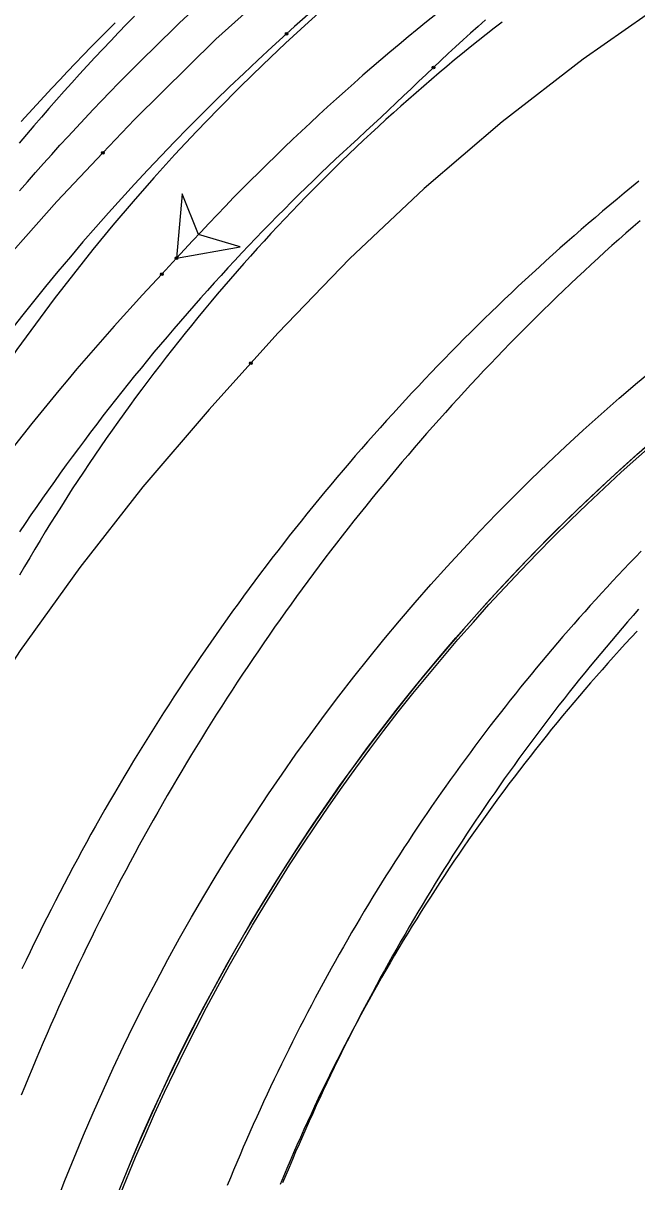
# Model space of a CAD drawing. Extents: x -14 to 1565148, y -25 to 642856.
# Drawn here: x 1564776 to 1564794.96, y 636507.79 to 636543.56 of the extents above; entities that cross this region are included whole.
import ezdxf

# ---------------------------------------------------------------- set-up
doc = ezdxf.new("R2010")
doc.units = 0
for name, color, linetype in [('GE_P_Alignment_100_Stations', 7, 'Continuous'), ('GE_P_Driveway_CL', 7, 'Continuous'), ('GE_X_Alignment', 7, 'Continuous'), ('PV_P_EOP', 7, 'Continuous'), ('TR_Turning_Path28', 7, 'Continuous'), ('TR_Turning_Path28 - Copy-1', 7, 'Continuous')]:
    doc.layers.add(name, color=color, linetype=linetype)

msp = doc.modelspace()

# ---------------------------------------------------------------- linework, layer by layer
at = {"layer": 'GE_P_Alignment_100_Stations'}
for points in [[(1564798.334, 636554.705), (1564796.17, 636553.527), (1564793.132, 636551.714), (1564790.184, 636549.757), (1564787.334, 636547.661), (1564784.587, 636545.431), (1564781.951, 636543.071), (1564779.431, 636540.586), (1564778.457, 636539.559)], [(1564800.497, 636547.068), (1564798.568, 636545.954), (1564795.889, 636544.265), (1564793.295, 636542.449), (1564790.791, 636540.511), (1564788.383, 636538.454), (1564786.077, 636536.284), (1564783.878, 636534.005), (1564783.029, 636533.065)], [(1564775.88, 636538.383), (1564776.127, 636538.667), (1564776.376, 636538.949), (1564776.627, 636539.231), (1564776.878, 636539.511), (1564777.132, 636539.79), (1564777.386, 636540.067), (1564777.642, 636540.344), (1564777.899, 636540.619), (1564778.158, 636540.893), (1564778.418, 636541.165), (1564778.68, 636541.437), (1564778.943, 636541.707), (1564779.207, 636541.975), (1564779.473, 636542.243), (1564779.74, 636542.508), (1564780.008, 636542.773), (1564780.278, 636543.036), (1564780.549, 636543.298), (1564780.821, 636543.559), (1564781.095, 636543.818)], [(1564778.458, 636539.56), (1564777.033, 636538.052), (1564774.712, 636535.446), (1564772.505, 636532.742), (1564770.416, 636529.946), (1564768.451, 636527.062), (1564766.612, 636524.095), (1564764.902, 636521.052), (1564763.325, 636517.938), (1564761.885, 636514.759)], [(1564780.736, 636536.304), (1564782.705, 636536.655), (1564781.41, 636537.042), (1564780.906, 636538.296), (1564780.736, 636536.304)], [(1564780.736, 636536.304), (1564780.512, 636536.057), (1564780.284, 636535.813)], [(1564783.028, 636533.064), (1564781.74, 636531.64), (1564779.689, 636529.243), (1564777.744, 636526.759), (1564775.908, 636524.193), (1564774.185, 636521.551), (1564772.578, 636518.837), (1564771.089, 636516.056), (1564769.722, 636513.213), (1564768.479, 636510.314)], [(1564794.962, 636524.795), (1564794.78, 636524.598), (1564794.598, 636524.401), (1564794.418, 636524.202), (1564794.238, 636524.003), (1564794.059, 636523.803), (1564793.881, 636523.603), (1564793.705, 636523.401), (1564793.529, 636523.199), (1564793.354, 636522.996), (1564793.18, 636522.792), (1564793.007, 636522.588), (1564792.835, 636522.383), (1564792.664, 636522.176), (1564792.493, 636521.97), (1564792.324, 636521.762), (1564792.156, 636521.554), (1564791.989, 636521.345), (1564791.822, 636521.135), (1564791.657, 636520.925), (1564791.493, 636520.713), (1564791.33, 636520.501), (1564791.167, 636520.289), (1564791.006, 636520.075), (1564790.846, 636519.861), (1564790.687, 636519.646), (1564790.528, 636519.431), (1564790.371, 636519.215), (1564790.215, 636518.998), (1564790.06, 636518.78), (1564789.907, 636518.564), (1564789.755, 636518.346), (1564789.604, 636518.129), (1564789.455, 636517.91), (1564789.306, 636517.691), (1564789.158, 636517.472), (1564789.012, 636517.251), (1564788.866, 636517.03), (1564788.722, 636516.809), (1564788.578, 636516.586), (1564788.436, 636516.364), (1564788.294, 636516.14), (1564788.154, 636515.916), (1564788.015, 636515.691), (1564787.877, 636515.466), (1564787.74, 636515.24), (1564787.604, 636515.013), (1564787.469, 636514.786), (1564787.335, 636514.558), (1564787.202, 636514.33), (1564787.07, 636514.101), (1564786.94, 636513.871), (1564786.81, 636513.641), (1564786.682, 636513.411), (1564786.555, 636513.179), (1564786.428, 636512.948), (1564786.303, 636512.715), (1564786.179, 636512.482), (1564786.057, 636512.249), (1564785.935, 636512.015), (1564785.814, 636511.78), (1564785.695, 636511.545), (1564785.576, 636511.31), (1564785.459, 636511.074), (1564785.343, 636510.837), (1564785.228, 636510.6), (1564785.114, 636510.362), (1564785.001, 636510.124), (1564784.89, 636509.885), (1564784.78, 636509.646), (1564784.67, 636509.406), (1564784.562, 636509.166), (1564784.455, 636508.926), (1564784.349, 636508.684), (1564784.245, 636508.443), (1564784.141, 636508.201), (1564784.039, 636507.958), (1564783.938, 636507.715)]]:
    msp.add_lwpolyline(points, dxfattribs=at)
msp.add_lwpolyline([(1564780.736, 636536.304), (1564782.705, 636536.655), (1564781.41, 636537.042), (1564780.906, 636538.296)], close=True, dxfattribs=at)
for centre in [(1564778.457, 636539.559), (1564778.458, 636539.56), (1564780.736, 636536.304), (1564780.736, 636536.304), (1564780.284, 636535.813), (1564780.284, 636535.813), (1564783.028, 636533.064), (1564783.029, 636533.065)]:
    msp.add_circle(centre, 0.0417, dxfattribs=at)
for centre, radius, start, end in [((1564832.341, 636489.435), 69.712, 118.46655, 137.75402), ((1564836.199, 636482.996), 76.916, 136.63219, 157.42198)]:
    msp.add_arc(centre, radius, start, end, dxfattribs=at)
at = {"layer": 'GE_P_Driveway_CL'}
msp.add_arc((1564834.986, 636485.101), 60.333, 360, 269.30622, dxfattribs=at)
msp.add_arc((1564834.986, 636485.101), 60.333, 360, 269.30622, dxfattribs=at)
at = {"layer": 'GE_X_Alignment'}
msp.add_circle((1564834.986, 636485.101), 60.25, dxfattribs=at)
at = {"layer": 'PV_P_EOP'}
for radius in [62, 60.333, 60.25]:
    msp.add_circle((1564834.986, 636485.101), radius, dxfattribs=at)
at = {"layer": 'TR_Turning_Path28'}
for points in [[(1564786.849, 636545.699), (1564786.603, 636545.474), (1564786.357, 636545.249), (1564786.111, 636545.024), (1564785.865, 636544.799), (1564785.619, 636544.574), (1564785.373, 636544.35), (1564785.126, 636544.126), (1564784.879, 636543.902), (1564784.631, 636543.678), (1564784.384, 636543.455), (1564784.136, 636543.232)], [(1564778.842, 636543.574), (1564778.594, 636543.326), (1564778.346, 636543.076), (1564778.1, 636542.826), (1564777.855, 636542.574), (1564777.611, 636542.322), (1564777.369, 636542.068), (1564777.127, 636541.813), (1564776.887, 636541.557), (1564776.648, 636541.299), (1564776.41, 636541.041), (1564776.173, 636540.782), (1564775.938, 636540.521)], [(1564790.284, 636543.665), (1564790.051, 636543.459), (1564789.818, 636543.251), (1564789.587, 636543.042), (1564789.357, 636542.832), (1564789.128, 636542.62), (1564788.901, 636542.407), (1564788.675, 636542.193)], [(1564788.673, 636542.191), (1564788.445, 636541.974), (1564788.214, 636541.755), (1564787.983, 636541.535), (1564787.751, 636541.316), (1564787.518, 636541.098), (1564787.285, 636540.879), (1564787.052, 636540.66), (1564786.817, 636540.442), (1564786.582, 636540.223), (1564786.347, 636540.005), (1564786.111, 636539.788), (1564785.88, 636539.574), (1564785.65, 636539.359), (1564785.421, 636539.143), (1564785.193, 636538.926), (1564784.966, 636538.707), (1564784.74, 636538.488), (1564784.515, 636538.267), (1564784.291, 636538.046), (1564784.068, 636537.823), (1564783.847, 636537.599), (1564783.626, 636537.375), (1564783.406, 636537.149), (1564783.188, 636536.922), (1564782.97, 636536.694), (1564782.753, 636536.466), (1564782.538, 636536.236), (1564782.324, 636536.005), (1564782.11, 636535.773), (1564781.898, 636535.54), (1564781.687, 636535.307), (1564781.477, 636535.072), (1564781.268, 636534.836), (1564781.06, 636534.599), (1564780.854, 636534.362), (1564780.648, 636534.123), (1564780.444, 636533.883), (1564780.24, 636533.643), (1564780.038, 636533.401), (1564779.837, 636533.159), (1564779.637, 636532.915), (1564779.438, 636532.671), (1564779.241, 636532.426), (1564779.044, 636532.18), (1564778.849, 636531.933), (1564778.655, 636531.684), (1564778.462, 636531.436), (1564778.27, 636531.186), (1564778.079, 636530.935), (1564777.89, 636530.683), (1564777.702, 636530.431), (1564777.515, 636530.178), (1564777.329, 636529.923), (1564777.144, 636529.668), (1564776.96, 636529.412), (1564776.778, 636529.155), (1564776.597, 636528.898), (1564776.417, 636528.639), (1564776.238, 636528.38), (1564776.061, 636528.12), (1564775.885, 636527.859)], [(1564795.018, 636538.679), (1564794.792, 636538.496), (1564794.568, 636538.312), (1564794.344, 636538.127), (1564794.121, 636537.941), (1564793.899, 636537.754), (1564793.677, 636537.566), (1564793.457, 636537.378), (1564793.237, 636537.188), (1564793.018, 636536.997), (1564792.799, 636536.806), (1564792.582, 636536.613), (1564792.365, 636536.42), (1564792.149, 636536.225), (1564791.934, 636536.03), (1564791.72, 636535.834), (1564791.506, 636535.637), (1564791.294, 636535.439), (1564791.082, 636535.24), (1564790.871, 636535.04), (1564790.661, 636534.839), (1564790.452, 636534.637), (1564790.243, 636534.435), (1564790.035, 636534.231), (1564789.829, 636534.027), (1564789.623, 636533.822), (1564789.418, 636533.615), (1564789.214, 636533.408), (1564789.01, 636533.2), (1564788.808, 636532.992), (1564788.606, 636532.782), (1564788.405, 636532.572), (1564788.206, 636532.36), (1564788.007, 636532.148), (1564787.809, 636531.935), (1564787.611, 636531.721), (1564787.415, 636531.506), (1564787.22, 636531.291), (1564787.025, 636531.074), (1564786.832, 636530.857), (1564786.639, 636530.639), (1564786.447, 636530.42), (1564786.256, 636530.201), (1564786.067, 636529.98), (1564785.878, 636529.759), (1564785.689, 636529.537), (1564785.502, 636529.314), (1564785.316, 636529.09), (1564785.131, 636528.865), (1564784.946, 636528.64), (1564784.763, 636528.414), (1564784.581, 636528.187), (1564784.399, 636527.96), (1564784.218, 636527.731), (1564784.039, 636527.502), (1564783.86, 636527.272), (1564783.682, 636527.041), (1564783.506, 636526.81), (1564783.33, 636526.578), (1564783.155, 636526.345), (1564782.981, 636526.111), (1564782.808, 636525.876), (1564782.637, 636525.641), (1564782.466, 636525.405), (1564782.296, 636525.169), (1564782.127, 636524.931), (1564781.959, 636524.693), (1564781.792, 636524.454), (1564781.626, 636524.215), (1564781.461, 636523.975), (1564781.297, 636523.734), (1564781.134, 636523.492), (1564780.972, 636523.25), (1564780.811, 636523.007), (1564780.651, 636522.763), (1564780.492, 636522.519), (1564780.335, 636522.274), (1564780.178, 636522.028), (1564780.022, 636521.782), (1564779.867, 636521.535), (1564779.713, 636521.287), (1564779.561, 636521.039), (1564779.409, 636520.79), (1564779.258, 636520.54), (1564779.109, 636520.29), (1564778.96, 636520.039), (1564778.813, 636519.788), (1564778.666, 636519.535), (1564778.521, 636519.283), (1564778.376, 636519.029), (1564778.233, 636518.775), (1564778.091, 636518.521), (1564777.949, 636518.266), (1564777.809, 636518.01), (1564777.67, 636517.753), (1564777.532, 636517.496), (1564777.395, 636517.239), (1564777.259, 636516.981), (1564777.125, 636516.722), (1564776.991, 636516.463), (1564776.858, 636516.203), (1564776.727, 636515.942), (1564776.596, 636515.681), (1564776.467, 636515.42), (1564776.339, 636515.158), (1564776.211, 636514.895), (1564776.085, 636514.632), (1564775.96, 636514.368)], [(1564795.088, 636527.258), (1564794.91, 636527.075), (1564794.734, 636526.891), (1564794.558, 636526.707), (1564794.383, 636526.521), (1564794.208, 636526.335), (1564794.035, 636526.148), (1564793.862, 636525.961), (1564793.69, 636525.772), (1564793.519, 636525.583), (1564793.348, 636525.394), (1564793.178, 636525.203), (1564793.01, 636525.012), (1564792.841, 636524.82), (1564792.674, 636524.627), (1564792.508, 636524.434), (1564792.342, 636524.24), (1564792.177, 636524.045), (1564792.013, 636523.849), (1564791.85, 636523.653), (1564791.687, 636523.456), (1564791.526, 636523.258), (1564791.365, 636523.06), (1564791.205, 636522.861), (1564791.046, 636522.661), (1564790.887, 636522.461), (1564790.73, 636522.26), (1564790.573, 636522.058), (1564790.417, 636521.855), (1564790.262, 636521.652), (1564790.108, 636521.448), (1564789.955, 636521.244), (1564789.802, 636521.039), (1564789.651, 636520.833), (1564789.5, 636520.627), (1564789.35, 636520.42), (1564789.201, 636520.212), (1564789.053, 636520.004), (1564788.905, 636519.795), (1564788.759, 636519.585), (1564788.613, 636519.375), (1564788.469, 636519.164), (1564788.325, 636518.953), (1564788.182, 636518.74), (1564788.04, 636518.528), (1564787.899, 636518.314), (1564787.758, 636518.101), (1564787.619, 636517.886), (1564787.48, 636517.671), (1564787.343, 636517.455), (1564787.206, 636517.239), (1564787.07, 636517.022), (1564786.935, 636516.805), (1564786.801, 636516.587), (1564786.668, 636516.368), (1564786.536, 636516.149), (1564786.405, 636515.929), (1564786.274, 636515.709), (1564786.145, 636515.488), (1564786.016, 636515.267), (1564785.889, 636515.045), (1564785.762, 636514.822), (1564785.636, 636514.599), (1564785.511, 636514.375), (1564785.387, 636514.151), (1564785.264, 636513.927), (1564785.142, 636513.701), (1564785.021, 636513.476), (1564784.901, 636513.25), (1564784.782, 636513.023), (1564784.663, 636512.796), (1564784.546, 636512.568), (1564784.43, 636512.34), (1564784.314, 636512.111), (1564784.2, 636511.882), (1564784.086, 636511.652), (1564783.973, 636511.422), (1564783.862, 636511.191), (1564783.751, 636510.96), (1564783.641, 636510.728), (1564783.533, 636510.496), (1564783.425, 636510.264), (1564783.318, 636510.031), (1564783.212, 636509.797), (1564783.107, 636509.563), (1564783.003, 636509.329), (1564782.9, 636509.094), (1564782.798, 636508.859), (1564782.697, 636508.623), (1564782.597, 636508.387), (1564782.498, 636508.15), (1564782.4, 636507.913), (1564782.303, 636507.676)]]:
    msp.add_lwpolyline(points, dxfattribs=at)
for centre in [(1564784.136, 636543.232), (1564784.136, 636543.232), (1564788.673, 636542.191), (1564788.675, 636542.193)]:
    msp.add_circle(centre, 0.0417, dxfattribs=at)
for centre, radius, start, end in [((1564831.717, 636490.351), 71.137, 131.98004, 162.83063), ((1564840.393, 636484.698), 81.107, 162.2375, 235.00942)]:
    msp.add_arc(centre, radius, start, end, dxfattribs=at)
at = {"layer": 'TR_Turning_Path28 - Copy-1'}
for points in [[(1564779.439, 636543.778), (1564779.192, 636543.526), (1564778.946, 636543.272), (1564778.701, 636543.017), (1564778.457, 636542.761), (1564778.215, 636542.503), (1564777.975, 636542.244), (1564777.735, 636541.984), (1564777.498, 636541.722), (1564777.261, 636541.459), (1564777.026, 636541.195), (1564776.792, 636540.93), (1564776.56, 636540.664), (1564776.329, 636540.396), (1564776.1, 636540.127), (1564775.872, 636539.857)], [(1564790.791, 636543.595), (1564790.545, 636543.403), (1564790.299, 636543.21), (1564790.054, 636543.016), (1564789.811, 636542.82), (1564789.568, 636542.623), (1564789.327, 636542.425), (1564789.086, 636542.225), (1564788.847, 636542.024), (1564788.609, 636541.822), (1564788.371, 636541.618), (1564788.135, 636541.414), (1564787.9, 636541.208), (1564787.666, 636541), (1564787.433, 636540.792), (1564787.202, 636540.582), (1564786.971, 636540.371), (1564786.742, 636540.159), (1564786.513, 636539.946), (1564786.286, 636539.731), (1564786.06, 636539.515), (1564785.835, 636539.298), (1564785.612, 636539.08), (1564785.389, 636538.86), (1564785.168, 636538.64), (1564784.948, 636538.418), (1564784.729, 636538.195), (1564784.511, 636537.971), (1564784.294, 636537.746), (1564784.079, 636537.519), (1564783.865, 636537.292), (1564783.652, 636537.063), (1564783.44, 636536.833), (1564783.229, 636536.602), (1564783.02, 636536.37), (1564782.812, 636536.137), (1564782.605, 636535.902), (1564782.4, 636535.667), (1564782.196, 636535.43), (1564781.993, 636535.193), (1564781.791, 636534.954), (1564781.59, 636534.714), (1564781.391, 636534.473), (1564781.193, 636534.231), (1564780.997, 636533.989), (1564780.802, 636533.745), (1564780.608, 636533.5), (1564780.415, 636533.253), (1564780.224, 636533.006), (1564780.034, 636532.758), (1564779.845, 636532.509), (1564779.658, 636532.259), (1564779.471, 636532.008), (1564779.287, 636531.756), (1564779.103, 636531.503), (1564778.921, 636531.249), (1564778.741, 636530.994), (1564778.562, 636530.738), (1564778.384, 636530.481), (1564778.207, 636530.223), (1564778.032, 636529.964), (1564777.858, 636529.704), (1564777.686, 636529.443), (1564777.515, 636529.182), (1564777.345, 636528.919), (1564777.177, 636528.656), (1564777.011, 636528.392), (1564776.845, 636528.126), (1564776.681, 636527.86), (1564776.519, 636527.593), (1564776.358, 636527.326), (1564776.198, 636527.057), (1564776.04, 636526.787), (1564775.883, 636526.517)], [(1564795.057, 636537.463), (1564794.838, 636537.272), (1564794.62, 636537.08), (1564794.403, 636536.887), (1564794.187, 636536.693), (1564793.971, 636536.499), (1564793.757, 636536.303), (1564793.543, 636536.106), (1564793.329, 636535.909), (1564793.117, 636535.71), (1564792.905, 636535.511), (1564792.694, 636535.31), (1564792.484, 636535.109), (1564792.275, 636534.907), (1564792.067, 636534.703), (1564791.859, 636534.499), (1564791.653, 636534.294), (1564791.447, 636534.088), (1564791.242, 636533.881), (1564791.037, 636533.674), (1564790.834, 636533.465), (1564790.632, 636533.255), (1564790.43, 636533.045), (1564790.229, 636532.834), (1564790.029, 636532.621), (1564789.83, 636532.408), (1564789.632, 636532.194), (1564789.434, 636531.979), (1564789.238, 636531.764), (1564789.042, 636531.547), (1564788.847, 636531.33), (1564788.654, 636531.112), (1564788.461, 636530.892), (1564788.269, 636530.673), (1564788.077, 636530.452), (1564787.887, 636530.23), (1564787.698, 636530.008), (1564787.509, 636529.784), (1564787.322, 636529.56), (1564787.135, 636529.335), (1564786.949, 636529.11), (1564786.764, 636528.883), (1564786.58, 636528.656), (1564786.397, 636528.428), (1564786.215, 636528.199), (1564786.034, 636527.969), (1564785.854, 636527.738), (1564785.674, 636527.507), (1564785.496, 636527.275), (1564785.319, 636527.042), (1564785.142, 636526.809), (1564784.967, 636526.574), (1564784.792, 636526.339), (1564784.618, 636526.103), (1564784.446, 636525.866), (1564784.274, 636525.629), (1564784.103, 636525.391), (1564783.934, 636525.152), (1564783.765, 636524.912), (1564783.597, 636524.672), (1564783.43, 636524.431), (1564783.264, 636524.189), (1564783.099, 636523.947), (1564782.935, 636523.704), (1564782.772, 636523.46), (1564782.61, 636523.215), (1564782.449, 636522.97), (1564782.289, 636522.724), (1564782.13, 636522.477), (1564781.972, 636522.23), (1564781.815, 636521.982), (1564781.659, 636521.733), (1564781.504, 636521.483), (1564781.35, 636521.233), (1564781.197, 636520.983), (1564781.046, 636520.731), (1564780.895, 636520.479), (1564780.745, 636520.226), (1564780.596, 636519.973), (1564780.448, 636519.719), (1564780.301, 636519.465), (1564780.155, 636519.209), (1564780.011, 636518.954), (1564779.867, 636518.697), (1564779.724, 636518.44), (1564779.582, 636518.182), (1564779.442, 636517.924), (1564779.302, 636517.665), (1564779.164, 636517.406), (1564779.026, 636517.145), (1564778.89, 636516.885), (1564778.754, 636516.623), (1564778.62, 636516.362), (1564778.487, 636516.099), (1564778.354, 636515.836), (1564778.223, 636515.573), (1564778.093, 636515.309), (1564777.964, 636515.044), (1564777.836, 636514.779), (1564777.709, 636514.513), (1564777.583, 636514.247), (1564777.459, 636513.98), (1564777.335, 636513.712), (1564777.212, 636513.444), (1564777.091, 636513.176), (1564776.97, 636512.907), (1564776.851, 636512.638), (1564776.733, 636512.368), (1564776.616, 636512.097), (1564776.499, 636511.826), (1564776.384, 636511.555), (1564776.27, 636511.283), (1564776.158, 636511.01), (1564776.046, 636510.738), (1564775.935, 636510.464)], [(1564795.009, 636525.468), (1564794.84, 636525.275), (1564794.671, 636525.082), (1564794.504, 636524.888), (1564794.337, 636524.693), (1564794.17, 636524.498), (1564794.005, 636524.302), (1564793.84, 636524.105), (1564793.676, 636523.907), (1564793.513, 636523.709), (1564793.351, 636523.51), (1564793.189, 636523.31), (1564793.028, 636523.11), (1564792.868, 636522.908), (1564792.709, 636522.706), (1564792.551, 636522.504), (1564792.393, 636522.3), (1564792.236, 636522.096), (1564792.08, 636521.891), (1564791.925, 636521.686), (1564791.771, 636521.48), (1564791.617, 636521.273), (1564791.465, 636521.065), (1564791.313, 636520.857), (1564791.162, 636520.648), (1564791.012, 636520.439), (1564790.862, 636520.229), (1564790.714, 636520.018), (1564790.566, 636519.806), (1564790.419, 636519.594), (1564790.273, 636519.381), (1564790.128, 636519.168), (1564789.984, 636518.953), (1564789.841, 636518.739), (1564789.698, 636518.523), (1564789.556, 636518.307), (1564789.416, 636518.091), (1564789.276, 636517.873), (1564789.137, 636517.655), (1564788.998, 636517.437), (1564788.861, 636517.218), (1564788.725, 636516.998), (1564788.589, 636516.778), (1564788.454, 636516.557), (1564788.321, 636516.335), (1564788.188, 636516.113), (1564788.056, 636515.89), (1564787.924, 636515.667), (1564787.794, 636515.443), (1564787.665, 636515.219), (1564787.536, 636514.994), (1564787.409, 636514.768), (1564787.282, 636514.542), (1564787.156, 636514.315), (1564787.031, 636514.088), (1564786.908, 636513.86), (1564786.785, 636513.632), (1564786.662, 636513.403), (1564786.541, 636513.174), (1564786.421, 636512.944), (1564786.302, 636512.713), (1564786.183, 636512.482), (1564786.066, 636512.251), (1564785.949, 636512.019), (1564785.833, 636511.786), (1564785.719, 636511.553), (1564785.605, 636511.32), (1564785.492, 636511.086), (1564785.38, 636510.851), (1564785.269, 636510.616), (1564785.159, 636510.381), (1564785.05, 636510.145), (1564784.942, 636509.908), (1564784.835, 636509.671), (1564784.728, 636509.434), (1564784.623, 636509.196), (1564784.519, 636508.957), (1564784.415, 636508.719), (1564784.313, 636508.479), (1564784.211, 636508.24), (1564784.111, 636507.999), (1564784.011, 636507.759)]]:
    msp.add_lwpolyline(points, dxfattribs=at)
msp.add_arc((1564826.601, 636497.291), 62.371, 105.98192, 163.48735, dxfattribs=at)

doc.saveas('drawing.dxf')
